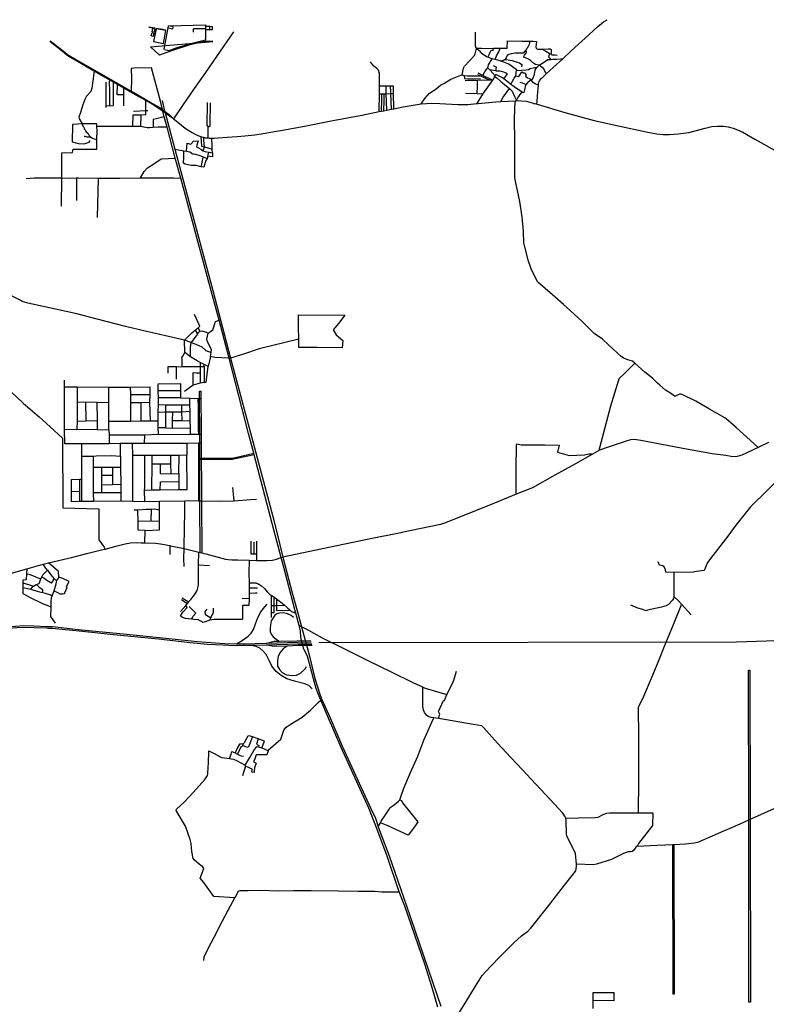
# Model space of a CAD drawing. Header units: millimetres. Extents: x 664923 to 767831, y 3118803 to 3207600.
# Tile 367 of 422: x 702551 to 709500, y 3197235 to 3206407. Entities that reach past the tile are written whole.
import ezdxf

# ---------------------------------------------------------------- set-up
doc = ezdxf.new("R2010")
doc.units = ezdxf.units.MM
for name, color, linetype in [('parks', 8, 'Continuous'), ('roads_1', 1, 'Continuous'), ('roads_2', 2, 'Continuous'), ('roads_3', 3, 'Continuous')]:
    doc.layers.add(name, color=color, linetype=linetype)

msp = doc.modelspace()

# ---------------------------------------------------------------- linework, layer by layer
at = {"layer": 'parks'}
for points in [[(703811.45, 3206327.45), (703753.53, 3206338.01), (703811.45, 3206327.45)], [(703782.24, 3206286.7), (703800.57, 3206282.71), (703793.74, 3206251.69), (703775.42, 3206255.68), (703782.24, 3206286.7)], [(703791.27, 3206324.79), (703809.6, 3206320.81), (703802.79, 3206289.79), (703784.46, 3206293.78), (703791.27, 3206324.79)], [(703820.82, 3206323.09), (703797.66, 3206202.37), (703887.95, 3206186.42), (703910.04, 3206306.3), (703820.82, 3206323.09)], [(703820.93, 3206326.06), (703880.37, 3206315.29), (703820.93, 3206326.06)], [(703882.52, 3206315.52), (703909.19, 3206310.57), (703882.52, 3206315.52)], [(704348.42, 3206204.11), (704275.64, 3206203.9), (704135.86, 3206172.04), (703943.8, 3206110.11), (703853.29, 3206076.67), (703766.84, 3206154.08)]]:
    msp.add_lwpolyline(points, close=True, dxfattribs=at)
at = {"layer": 'roads_1'}
for points in [[(704568.23, 3200594.65), (704622.53, 3200623.8), (704678.25, 3200664.55), (704705.78, 3200691.68), (704728.23, 3200726.5), (704759.23, 3200813.95), (704776.19, 3200856.46), (704794.95, 3200890.4), (704832.85, 3200937.8), (704854.25, 3200961.54)], [(705100.43, 3200837.4), (705076.76, 3200858.13), (705044.72, 3200874.08), (705004.99, 3200880.62), (704967.44, 3200878.51), (704943.67, 3200872), (704925.55, 3200858.93), (704902.52, 3200827.21), (704892.68, 3200807.05), (704885.48, 3200769.24), (704882.51, 3200740.2), (704881.91, 3200707.73), (704890.53, 3200681.8), (704910.77, 3200657.52), (704937.68, 3200635.11), (704967.42, 3200617.61)], [(701215.01, 3200635.46), (701497.72, 3200662.22), (701844.93, 3200693.55), (702166.25, 3200729.15), (702510.29, 3200757.94), (702589.16, 3200762.37), (702682.93, 3200760.41), (702804.71, 3200755.72)], [(702804.71, 3200755.72), (702817.83, 3200755.22)], [(702817.83, 3200755.22), (702856.3, 3200753.74), (703095.57, 3200727.69), (703483.5, 3200687.9), (703820.83, 3200654.15), (704206.54, 3200614.34), (704458.52, 3200595.49), (704568.23, 3200594.65), (704632.62, 3200594.15), (704852.52, 3200600.21), (705135.14, 3200608.01)], [(702803.15, 3200737.93), (702686.71, 3200742.28), (702593.21, 3200744.79), (702525.76, 3200741.39), (702448.33, 3200734.48), (702169.71, 3200713.22), (701846.16, 3200677.87), (701497.71, 3200646.96), (701223.36, 3200616.53)], [(702817.9, 3200737.08), (702803.15, 3200737.93)], [(705139.21, 3200588.94), (704848.7, 3200581.81), (704709.04, 3200578.38), (704630.96, 3200576.46), (704553.57, 3200575.63), (704445.53, 3200579.27), (704298.62, 3200588.06), (704136.56, 3200602.12), (703843.29, 3200636.63), (703394.18, 3200680.88), (703134.82, 3200707.4), (702853.66, 3200735.78), (702817.9, 3200737.08)], [(705273.64, 3200174.24), (705243.92, 3200200.36), (705206.07, 3200220.99), (705107.54, 3200246.71), (705035.89, 3200267.98), (704983.47, 3200296.97), (704938.67, 3200336.75), (704899.07, 3200386.06), (704874.25, 3200438.08), (704843.59, 3200494.1), (704817.07, 3200526.01), (704785.71, 3200552.51), (704752.9, 3200567.09), (704709.04, 3200578.38)], [(705142.2, 3200576.48), (705041.55, 3200572.54), (704920.64, 3200567.8), (704848.7, 3200581.81)], [(704852.52, 3200600.21), (704921.02, 3200616.58), (704967.42, 3200617.61), (705131.21, 3200621.2)], [(705041.55, 3200572.54), (705004.18, 3200546.13), (704971.85, 3200510.31), (704958.04, 3200476.04), (704950.91, 3200436.57), (704950.61, 3200407.46), (704950.99, 3200385.75), (704969.25, 3200354.92), (704995.33, 3200325.05), (705034.42, 3200304.43), (705089.32, 3200298.44), (705127.6, 3200300.76), (705165.18, 3200319.06), (705208.14, 3200358.76), (705220.5, 3200382.74)], [(705131.21, 3200621.2), (705261.07, 3200625.25)], [(705135.14, 3200608.01), (705264.49, 3200610.6)], [(705270.37, 3200591.16), (705139.21, 3200588.94)], [(705272.68, 3200578.51), (705142.2, 3200576.48)]]:
    msp.add_lwpolyline(points, dxfattribs=at)
at = {"layer": 'roads_2'}
for points in [[(707366.67, 3205640.1), (707371.81, 3205698.4), (707379.71, 3205796.46), (707380.54, 3205806.72), (707384.01, 3205824.96), (707387.51, 3205836.45), (707393.95, 3205846.87), (707403.5, 3205858.13), (707418.83, 3205872.93), (707450.61, 3205901.73), (707548.34, 3205990.34), (707604.97, 3206041.3), (707683.96, 3206115.92), (707849.33, 3206266.13), (707932.78, 3206342.69), (707965.7, 3206371.23), (707984.06, 3206386.08), (708020.14, 3206407.02)], [(704539.87, 3206293.44), (704505.23, 3206243.68), (704416.06, 3206112.96), (704279.86, 3205914.59), (704173.4, 3205766.97), (704067.14, 3205608.15), (703982.96, 3205484.26)], [(703982.96, 3205484.26), (703962.99, 3205496.62), (703941.82, 3205511.69), (703903.58, 3205539.63), (703882.68, 3205554.86), (703783.56, 3205619.58), (703724.12, 3205653.73), (703607.25, 3205720.88), (703520.64, 3205770.33), (703460.41, 3205804.74), (703423.92, 3205825.58), (703391.75, 3205843.96), (703335.15, 3205876.27), (703243.79, 3205927.1), (703232.08, 3205933.61), (703073.75, 3206026.13), (703016.38, 3206058.64), (702988.86, 3206076.6), (702946.59, 3206112.49), (702832.31, 3206204.58)], [(702835.85, 3206211.06), (702954.71, 3206118.09), (702995.52, 3206083.12), (703078.72, 3206033.35), (703340.12, 3205883.98), (703587.65, 3205741.92), (703611.74, 3205728.08), (703787.82, 3205625.83), (703870.49, 3205578.68), (703879.06, 3205570.69), (703899.56, 3205555.21), (703944.34, 3205521.62), (703964.95, 3205502.62), (703982.96, 3205484.26)], [(706443.37, 3197209.6), (706387.18, 3197401.14), (706320.87, 3197610.19), (706136.52, 3198150.3), (706083.9, 3198282.69), (705972.23, 3198615.68), (705866.38, 3198897.32), (705800.73, 3199060.94), (705541.9, 3199628.48), (705425.46, 3199902.01), (705352.67, 3200067.37), (705350.04, 3200073.35), (705331.54, 3200121.03), (705309.93, 3200178.59), (705284.21, 3200268.28), (705228.16, 3200476.99), (705194.72, 3200543.04), (705166.87, 3200651.6), (705165.41, 3200713.29), (705151.84, 3200764.15), (705121.48, 3200877.87), (705118.43, 3200889.29), (705019.33, 3201268.56), (704983.75, 3201396.56), (704917.77, 3201654.27), (704733.62, 3202355.15), (704729.58, 3202370.53), (704681.46, 3202553.68), (704500.12, 3203254.55), (704406.1, 3203606.58), (704332.55, 3203880.32), (704050.41, 3204930.5), (703997.23, 3205116.53), (703922.71, 3205405.87), (703897, 3205501.55), (703882.68, 3205554.86), (703879.06, 3205570.69), (703860.72, 3205648.15), (703778.85, 3205957.37)], [(703877.97, 3205653.04), (703899.56, 3205555.21), (703903.58, 3205539.63), (703994.38, 3205201.82), (704347.81, 3203883.24), (704514.05, 3203255.36), (704698.6, 3202558.39), (704917.82, 3201733.02), (704999.3, 3201401.02), (705034.31, 3201271.04), (705087.78, 3201069.25), (705135.21, 3200890.28), (705173.31, 3200750.51), (705182.53, 3200716.72), (705243.99, 3200490.09), (705298.71, 3200271.33), (705324.29, 3200182.81), (705344.18, 3200123.22), (705364.35, 3200074.41), (705440.78, 3199904.19), (705555.95, 3199632.38), (705815.94, 3199065.43), (705861.08, 3198968.65), (705883.6, 3198901.91), (705888.56, 3198887.84), (705988.19, 3198617.56), (706152.14, 3198152.57), (706471.63, 3197216.92)], [(705764.59, 3205523.14), (705869.23, 3205544.76), (705897.81, 3205550.36), (705916.9, 3205554.11), (705940.74, 3205558.78), (705966.68, 3205563.86), (706010.29, 3205572.42), (706034.27, 3205577.11), (706121.27, 3205594.17), (706288.38, 3205622.76), (706387.64, 3205629.09), (706461.55, 3205625.52), (706629.43, 3205615.84), (706723.12, 3205616.41), (706808.11, 3205624.98), (706818.19, 3205625.56), (706983.87, 3205640.61), (707027.77, 3205643.56), (707166.96, 3205652.71), (707174.75, 3205653.22), (707266.11, 3205647.16), (707319.97, 3205633.94), (707346.17, 3205624.76), (707356.49, 3205625.73), (707364.57, 3205631.86), (707366.67, 3205640.1)], [(707356.49, 3205625.73), (707366.34, 3205619.74), (707623.52, 3205541.01), (707897.62, 3205466.6), (708136.95, 3205415.46), (708397.08, 3205358.24), (708479.93, 3205342.66), (708540.12, 3205338.86), (708598.35, 3205337.47), (708680.82, 3205342.8), (708729.61, 3205349.1), (708777.51, 3205356.58), (708931.74, 3205397.57), (708993.73, 3205410.56), (709046.58, 3205415.71), (709101.13, 3205413.9), (709143.83, 3205408.57), (709191.73, 3205396.37), (709232.85, 3205381.24), (709280.06, 3205358.9), (709392.18, 3205295.01), (709581.9, 3205187.01)], [(705753.23, 3205520.79), (705764.59, 3205523.14)], [(703982.96, 3205484.26), (703992.17, 3205476.13), (704055.51, 3205423.04), (704092.04, 3205397.87), (704125.2, 3205375.39), (704156.75, 3205355.66), (704184.6, 3205341.08), (704209.38, 3205329.1), (704238.17, 3205318.04), (704241.86, 3205317.03), (704264.53, 3205311.21), (704277.81, 3205307.8), (704304.67, 3205305.37), (704315.8, 3205304.37), (704338.34, 3205303.91), (704359.69, 3205303.48), (704396.8, 3205305.8), (704480.82, 3205313.06), (704574.39, 3205320.37), (704647.22, 3205325.99), (704740.76, 3205335.19), (704817.21, 3205345.42), (704869.79, 3205354.89), (705049.3, 3205387.68), (705217.6, 3205419.84), (705448.87, 3205464.31), (705719.79, 3205513.88), (705753.23, 3205520.79)], [(702199.55, 3203046.42), (702248, 3203045.42), (702298.94, 3203036.58), (702372.97, 3203011.46), (702416.27, 3202986.27), (702457.9, 3202949.93), (702518.92, 3202896.31), (702585.75, 3202830.76), (702644.81, 3202783.14), (702730.48, 3202706.33), (702835.51, 3202614.1), (702948.24, 3202508.1), (702952.19, 3201859.36), (703288.21, 3201850.9), (703287.84, 3201687.3), (703288.17, 3201562.63), (703336.88, 3201494.89), (703347.48, 3201476.45)], [(704229.17, 3201444.51), (704228.18, 3201924.44), (704226.82, 3202309.07), (704226.77, 3202324.01), (704226.28, 3202461.23), (704225.99, 3202542.76), (704224.8, 3202878.3), (704224.56, 3202945.17), (704237.84, 3202945.71)], [(704237.84, 3202945.71), (704238.27, 3202877.85), (704240, 3202606.36), (704240.2, 3202541.99), (704240.46, 3202461.31), (704240.89, 3202323.99), (704240.94, 3202309.06), (704241.61, 3202099.03), (704241.47, 3201924.33), (704244.7, 3201440.62)], [(709521.79, 3202468.46), (709425.77, 3202422.67), (709271.75, 3202349.21), (709228.3, 3202338.31), (709189.92, 3202335.38), (709123.54, 3202346.07), (708997.25, 3202363.77), (708709.15, 3202416.03), (708330.69, 3202487.39), (708271.98, 3202497.19), (708237.56, 3202494.85), (708194.14, 3202482.47), (708009.32, 3202418.2), (707947.72, 3202396.36), (707881.55, 3202358.56), (707723.87, 3202268.49), (707530.86, 3202162.87), (707323.14, 3202047.39), (707172.73, 3201985.97), (706969.14, 3201902.88), (706684.02, 3201788.47), (706504.53, 3201716.18), (706466.58, 3201703.41), (706272.93, 3201664.14), (706108.87, 3201630.4)], [(704226.77, 3202324.01), (704240.89, 3202323.99), (704528.3, 3202323.55), (704570.92, 3202331.98), (704729.58, 3202370.53)], [(704733.62, 3202355.15), (704528.98, 3202308.81), (704240.94, 3202309.06), (704226.82, 3202309.07)], [(706099.24, 3201628.42), (705800.02, 3201566.88), (705429.15, 3201491.43), (704999.3, 3201401.02)], [(706108.87, 3201630.4), (706099.24, 3201628.42)], [(706604.43, 3197097.1), (706696.5, 3197246.4), (706791.78, 3197404.11), (706854.25, 3197503.21), (706932.89, 3197586.55), (707021.51, 3197680.44), (707151.44, 3197808.39), (707220.74, 3197872.56), (707279.25, 3197916.06), (707306.59, 3197940.99), (707462.15, 3198140.39), (707620.17, 3198345.65), (707693.01, 3198433.83), (707726.16, 3198479.84), (707731.05, 3198497.69), (707734.61, 3198520.46), (707733.28, 3198539.67), (707724.52, 3198640.21), (707708.27, 3198675.45), (707643.97, 3198802.14), (707640.32, 3198826.25), (707637.52, 3198940.46), (707633.29, 3198968.47), (707624.25, 3198988.58), (707606.92, 3199014.43), (707487.03, 3199143.56), (707312.51, 3199331.18), (707232.07, 3199418.08), (707121.83, 3199535.54), (706997.4, 3199668.77), (706871.87, 3199809.4), (706851.41, 3199829.75), (706772.54, 3199843.15), (706522.28, 3199885.3), (706448.32, 3199897.51), (706404.37, 3199904.76), (706381.98, 3199908.46), (706353.81, 3199916.1), (706336.96, 3199929.12), (706319.89, 3199954.48), (706309.05, 3199977.97), (706304.03, 3200008.98), (706302.42, 3200099.02), (706303.28, 3200188.71), (706212.23, 3200229.83), (706011.42, 3200328.67), (705800.52, 3200432.56), (705577.77, 3200542.69), (705368.84, 3200647.01), (705241.86, 3200716.29), (705173.31, 3200750.51), (705151.84, 3200764.15)], [(709338.04, 3197255.95), (709336.85, 3198896.88), (709337.3, 3198953.88), (709335.36, 3200347.07), (709347.98, 3200347.48)], [(709347.98, 3200347.48), (709348.54, 3198959.03), (709352.03, 3197256.05)], [(709121.69, 3198856.83), (709163.77, 3198876.78), (709257.23, 3198917.21), (709337.3, 3198953.88), (709348.54, 3198959.03), (709392.92, 3198979.35), (709571.9, 3199059.65)], [(708297.06, 3198708.26), (708479.88, 3198717.59), (708629.35, 3198724.57), (708638.17, 3198724.99), (708746.56, 3198730.05), (708829, 3198738.95), (708863.37, 3198744.74), (709021.35, 3198815.46), (709112.11, 3198853.16)], [(709112.11, 3198853.16), (709121.69, 3198856.83)], [(708297.06, 3198708.26), (708286.3, 3198699.42), (708263.31, 3198667.42), (708252.04, 3198659.82), (708236.99, 3198655.34), (708214.66, 3198655.68), (708171.55, 3198638.62), (708059.16, 3198585.02), (707918.33, 3198539.79), (707891.13, 3198534.86), (707733.28, 3198539.67)], [(708633.07, 3197329.7), (708629.35, 3198724.57)], [(708638.17, 3198724.99), (708642.01, 3197329.74)], [(708642.01, 3197329.74), (708633.07, 3197329.7)], [(709352.03, 3197256.05), (709338.04, 3197255.95)]]:
    msp.add_lwpolyline(points, dxfattribs=at)
at = {"layer": 'roads_3'}
for points in [[(703897.44, 3206125.33), (703894.98, 3206133.05), (703931.58, 3206331.97), (703934.91, 3206349.85), (704278.8, 3206358.01), (704278.82, 3206345.53), (704278.86, 3206321.75), (704278.87, 3206312.47), (704279.01, 3206214.97), (704130.29, 3206177.9), (704013.92, 3206144.96), (703938.91, 3206116.54), (703897.44, 3206125.33)], [(703931.58, 3206331.97), (703977.04, 3206323.38), (703980.46, 3206341.25), (703934.91, 3206349.85)], [(704278.8, 3206358.01)], [(704000.6, 3206295.84)], [(704168.79, 3206291.12), (704169.99, 3206321.18)], [(704278.86, 3206321.75), (704169.99, 3206321.18)], [(704278.82, 3206345.53), (704320.74, 3206345.25), (704343.65, 3206345.1), (704343.42, 3206312.04), (704321.03, 3206312.18), (704278.87, 3206312.47)], [(704321.03, 3206312.18), (704320.74, 3206345.25)], [(704539.87, 3206293.44)], [(706801.26, 3206138.42), (706799.99, 3206141.91), (706792.55, 3206162.36), (706792.14, 3206291.71)], [(706799.99, 3206141.91), (706849.91, 3206140.33), (706948.08, 3206140.18), (706961.07, 3206140.53), (707022.94, 3206142.16), (707088.26, 3206142.7), (707091.52, 3206209.98), (707224.45, 3206208.24), (707298.43, 3206205.46), (707330.21, 3206207.18), (707360.08, 3206203.99), (707354.71, 3206155.21), (707358.97, 3206139.76), (707372.69, 3206133.39), (707407.14, 3206133.21), (707415.24, 3206133.62), (707468.27, 3206136.22), (707489.64, 3206135.65), (707496.43, 3206130.07), (707498.22, 3206119.32), (707496.6, 3206085.37), (707504.34, 3206080.12), (707534.31, 3206079.07), (707551.91, 3206075.59)], [(707298.43, 3206205.46), (707291.75, 3206176.12), (707283.51, 3206158.03), (707274.05, 3206145.31), (707266.28, 3206126.18)], [(706668.47, 3205892.79), (706682.33, 3205955.31), (706691.67, 3205974.61), (706738.47, 3206022.87), (706782.8, 3206072.3), (706788.89, 3206087.9), (706801.26, 3206138.42)], [(706808.11, 3205624.98), (706861.15, 3205713.98), (706955.38, 3205845.22), (706974.48, 3205879.25), (706977.66, 3205884.91), (706929.82, 3205936.54), (706926.64, 3205939.86), (706909.04, 3205958.36), (706913.01, 3205985.06), (706949.57, 3206043.42), (706906.57, 3206058.35), (706895.7, 3206062.11), (706856.34, 3206088.68), (706838.79, 3206107.39), (706807.98, 3206132.86), (706801.26, 3206138.42)], [(706906.57, 3206058.35), (706922.21, 3206087.63), (706940.26, 3206123.61), (706958.74, 3206119.3), (706961.07, 3206140.53)], [(706975.03, 3206036.57), (706989.38, 3206070.15), (707011.63, 3206108.92), (707022.94, 3206142.16)], [(707450.61, 3205901.73), (707427.89, 3205947.72), (707387.42, 3205982.5), (707350.96, 3205990.09), (707334.89, 3205997.41), (707304.41, 3206026.35), (707286.65, 3206039.35), (707259.03, 3206050.9), (707241.03, 3206059.14), (707248.68, 3206077.02), (707261.49, 3206091.85), (707266.62, 3206107.47), (707266.28, 3206126.18), (707251.83, 3206114.82), (707236.89, 3206095.21), (707187.14, 3206096.53), (707163.24, 3206096.42), (707125.8, 3206087.5), (707102.29, 3206083.27), (707088.74, 3206074.47), (707079.91, 3206051.16), (707070.6, 3206037.05), (707060.51, 3206031.16), (707028.68, 3206021.37)], [(707415.24, 3206133.62), (707446.53, 3206112.66), (707477.49, 3206095.28), (707482.04, 3206092.92), (707496.6, 3206085.37)], [(707482.04, 3206092.92), (707471.99, 3206062.14), (707496.1, 3206035.77)], [(705897.81, 3205550.36), (705899.43, 3205716.32), (705899.34, 3205732.8), (705899.09, 3205786.27), (705898.51, 3205905.87), (705890.31, 3205935.77), (705877.83, 3205949.96), (705845.45, 3205978.7), (705815.01, 3206014.78)], [(707123.09, 3205803.98), (707137.05, 3205833.42), (707152.17, 3205861.27), (707166.86, 3205877.07), (707167.9, 3205884.87), (707170.52, 3205904.41), (707171.28, 3205915.2), (707175.71, 3205933.46), (707176.91, 3205938.45), (707162.07, 3205948.65), (707124.89, 3205978.1), (707102.66, 3205991.65), (707057.39, 3206010.18), (707028.68, 3206021.37), (707022.4, 3206023.81), (706975.03, 3206036.57), (706949.57, 3206043.42)], [(706981.1, 3205930.55), (706987.3, 3205965.69), (706972.34, 3205970.36), (706966.86, 3205974.3), (706960.9, 3205980.02)], [(707070.6, 3206037.05), (707098.4, 3206033.1), (707133.24, 3206027.71), (707181.05, 3206009.86), (707203.1, 3206006.14), (707225.39, 3205990.05), (707221.64, 3205968.1)], [(707175.71, 3205933.46), (707222.19, 3205937.68), (707267.73, 3205939.13), (707286.78, 3205943.27), (707300.64, 3205952.72), (707331.12, 3205958.97), (707344.46, 3205961.75), (707357.52, 3205961.98), (707365.09, 3205964.23), (707372.09, 3205972.25), (707387.42, 3205982.5), (707426.02, 3206009.54), (707468.04, 3206036.34), (707496.1, 3206035.77), (707509.42, 3206039.55), (707546.38, 3206040.22), (707586.52, 3206040.94), (707604.97, 3206041.3)], [(703243.79, 3205927.1), (703241.4, 3205905.1), (703223.4, 3205769.08), (703214.39, 3205737.85), (703172.45, 3205693.98), (703157.68, 3205664.55), (703137.55, 3205612.83), (703115.86, 3205541.43), (703100.68, 3205498.67), (703110.02, 3205475.37), (703132.55, 3205435.55), (703135.02, 3205421.77), (703140.61, 3205411.33), (703147.92, 3205406.09), (703151.62, 3205400.1), (703150.37, 3205394.69), (703150.7, 3205388.86), (703158.96, 3205380.27), (703163.6, 3205372.95), (703170.09, 3205362.31), (703186.58, 3205347.8), (703190.77, 3205340.25), (703197.28, 3205328.93), (703208.31, 3205316.34), (703212.23, 3205311.48), (703196.91, 3205311.88), (703178.17, 3205313.35), (703160.73, 3205318.2), (703149.48, 3205317.54)], [(703778.85, 3205957.37), (703615, 3205954.85), (703588.9, 3205952.8), (703590.8, 3205863.42), (703589.9, 3205824.08), (703587.56, 3205775.85), (703587.46, 3205746.05), (703587.65, 3205741.92)], [(706288.38, 3205622.76), (706321.57, 3205672.85), (706365.94, 3205722.48), (706426.41, 3205762.88), (706468.61, 3205797.11), (706498.17, 3205813.63), (706563.76, 3205852.86), (706656.18, 3205888.75), (706668.47, 3205892.79)], [(706668.47, 3205892.79), (706687.47, 3205886.52), (706717.53, 3205884.36), (706775.22, 3205884.06), (706804.99, 3205882.8), (706844.93, 3205879.72)], [(706919.73, 3205843.71), (706844.93, 3205879.72), (706843.36, 3205880.47), (706816.51, 3205894.57)], [(706950.68, 3205845.02), (706861.74, 3205886.19), (706817.19, 3205907.58)], [(706861.74, 3205886.19), (706881.37, 3205922.41), (706898.69, 3205948.95), (706909.04, 3205958.36)], [(707057.37, 3205855.39), (707075.2, 3205881.89), (707090.78, 3205901.52), (707073.68, 3205913.25), (707056.73, 3205916.76), (707036.8, 3205925.6), (707016.38, 3205927.14), (706989.58, 3205928.87), (706981.1, 3205930.55), (706960.15, 3205934.69), (706926.64, 3205939.86)], [(707174.75, 3205653.22), (707187.69, 3205679.63), (707218.03, 3205722.11), (707226.2, 3205731.45), (707184.88, 3205760.75), (707152.74, 3205780.57), (707139.92, 3205792.22), (707123.09, 3205803.98), (707117.1, 3205808.18), (707068.39, 3205846.98), (707057.37, 3205855.39), (707049.43, 3205861.44), (706983.7, 3205895.02), (706977.66, 3205884.91)], [(707167.9, 3205884.87), (707197.49, 3205877.53), (707214.36, 3205904.52), (707223.06, 3205921.49), (707238.99, 3205913.03), (707250.53, 3205910.55), (707254.16, 3205909.27), (707256.27, 3205905.05), (707264.65, 3205890.18), (707258.05, 3205880.64), (707278.37, 3205866.66), (707292.24, 3205859.95), (707303.13, 3205855.44), (707315.84, 3205847.37)], [(707365.09, 3205964.23), (707352.36, 3205950.27), (707344.33, 3205933.09), (707342.14, 3205916.68), (707337.94, 3205899.57), (707336.41, 3205884.3), (707329.66, 3205871.61), (707319.45, 3205849.91), (707315.84, 3205847.37), (707312.82, 3205845.26), (707292.52, 3205831.03), (707281.16, 3205824.11), (707263.93, 3205804.52), (707262.58, 3205802.02), (707260.01, 3205797.27), (707250.4, 3205754.72), (707242.06, 3205729.68), (707236.98, 3205724.21), (707226.2, 3205731.45)], [(703356.28, 3205589.82), (703356.62, 3205606.63), (703356.62, 3205715.38), (703355.31, 3205825.7)], [(703356.62, 3205606.63), (703388.51, 3205605.92), (703389.21, 3205746.72), (703387.43, 3205829.11), (703391.75, 3205843.96)], [(703388.51, 3205605.92), (703422.93, 3205606.21), (703423.86, 3205715.62), (703423.92, 3205825.58)], [(703521.44, 3205604.46), (703521.2, 3205708.46), (703457.16, 3205707.01), (703460.41, 3205804.74)], [(706687.47, 3205886.52), (706691.12, 3205858.79), (706717.56, 3205855.01), (706747.31, 3205854.87), (706796.84, 3205857.55), (706840.38, 3205857.8)], [(706955.38, 3205845.22), (706950.68, 3205845.02), (706919.73, 3205843.71), (706810.53, 3205839.08), (706696.5, 3205838.38)], [(706808.72, 3205715.52), (706812.26, 3205787.94), (706810.53, 3205839.08)], [(706974.48, 3205879.25), (706994.02, 3205861.17), (707021.53, 3205837.56), (707033.19, 3205827.93), (707079.79, 3205791.69), (707109.2, 3205766.88), (707133.82, 3205740.56), (707155.12, 3205692.41), (707174.75, 3205653.22)], [(707262.58, 3205802.02), (707229.46, 3205815), (707210.21, 3205822.27)], [(707379.71, 3205796.46), (707377.15, 3205797.75), (707348.98, 3205810.24), (707332.35, 3205820.04), (707312.82, 3205845.26)], [(703521.2, 3205708.46), (703520.64, 3205770.33)], [(706034.27, 3205577.11), (706030.83, 3205718.92), (706029.62, 3205787.49), (706002.87, 3205787.07), (705960.31, 3205786.57), (705899.09, 3205786.27)], [(705899.43, 3205716.32), (705921.88, 3205716.49), (705942.38, 3205717.08)], [(705916.9, 3205554.11), (705921.47, 3205663.79), (705921.88, 3205716.49)], [(705940.74, 3205558.78), (705944.56, 3205658.15), (705942.38, 3205717.08), (705963.06, 3205717.7), (706005.52, 3205718.19), (706030.83, 3205718.92)], [(705966.68, 3205563.86), (705963.06, 3205717.7), (705960.31, 3205786.57)], [(706010.29, 3205572.42), (706005.52, 3205718.19), (706004.74, 3205733.67), (706002.87, 3205787.07)], [(706861.15, 3205713.98), (706808.72, 3205715.52), (706699.55, 3205718.71)], [(707027.77, 3205643.56), (707050.11, 3205685.59), (707109.2, 3205766.88)], [(703679.07, 3205521.64), (703724.92, 3205523.71), (703724.7, 3205559.87), (703724.12, 3205653.73)], [(704304.67, 3205305.37), (704305.7, 3205412.22), (704295.38, 3205419.01), (704299.2, 3205635.32)], [(704305.7, 3205412.22), (704314.72, 3205411.36), (704322.31, 3205415.53), (704324.6, 3205426.1), (704328.16, 3205632.22)], [(709425.77, 3202422.67), (709350.96, 3202491.39), (709218.13, 3202609.36), (709144.06, 3202673.64), (709112.89, 3202697.5), (708971.3, 3202779.06), (708844.47, 3202854.47), (708723.13, 3202913.7), (708708.64, 3202919.61), (708693.54, 3202918.35), (708656.41, 3202900.91), (708644.28, 3202899.7), (708607.07, 3202927.89), (708561.21, 3202955.19), (708509.99, 3203003.6), (708487.36, 3203021.44), (708444.3, 3203065.39), (708369.96, 3203123.53), (708275.13, 3203207.78), (708253.61, 3203226.43), (708211.13, 3203238.92), (708171.23, 3203254.08), (708149.93, 3203268.52), (708034.42, 3203374.06), (707975.16, 3203432.12), (707896.55, 3203484.43), (707856.89, 3203524.88), (707780.84, 3203600.78), (707613.09, 3203754.39), (707511.52, 3203845.18), (707374.4, 3203963.07), (707315.57, 3204076.08), (707303.85, 3204103.78), (707286.92, 3204157.89), (707252.26, 3204291.57), (707244.04, 3204329.27), (707241.04, 3204437.87), (707228.83, 3204570.56), (707205.08, 3204712.27), (707164.87, 3204901.65), (707159.55, 3204933.48), (707160.45, 3205000.81), (707159.39, 3205147.64), (707160.44, 3205293.63), (707155.1, 3205464.62), (707160.19, 3205591.14), (707166.96, 3205652.71)], [(703604.55, 3205411.1), (703605.78, 3205520.66), (703679.07, 3205521.64), (703675.69, 3205411.04)], [(703608.75, 3205554.95), (703724.7, 3205559.87), (703743.48, 3205559.87)], [(702941.31, 3204669.86), (702942.2, 3204932.53), (702941.98, 3205108.46), (702941.62, 3205165.52), (703041.28, 3205171.08), (703047.44, 3205201.31), (703100.05, 3205200.02), (703151.33, 3205202.2), (703267.98, 3205202.03), (703269.21, 3205291.82), (703270.34, 3205375.2), (703270.28, 3205410.97), (703270.23, 3205435.76), (703132.55, 3205435.55), (703042.74, 3205431.75), (703039.22, 3205269.66), (703098.78, 3205253.59), (703150.13, 3205251.64), (703198.61, 3205267.71), (703204.85, 3205275.75), (703203.76, 3205283.02)], [(703897, 3205501.55), (703821.98, 3205482.73), (703794.12, 3205477.75), (703794.12, 3205401.91), (703794.1, 3205401.6)], [(703922.71, 3205405.87), (703838.86, 3205406.11), (703794.1, 3205401.6), (703762.82, 3205398.43), (703737.62, 3205399.26), (703675.69, 3205411.04), (703672.07, 3205411.73), (703604.55, 3205411.1), (703594.96, 3205411), (703314.17, 3205411.11), (703270.28, 3205410.97)], [(703212.23, 3205311.48), (703229.72, 3205303.94), (703244.71, 3205297.48), (703269.21, 3205291.82)], [(704104.75, 3205182.2), (704110.1, 3205258.08), (704143.13, 3205246.62), (704167.46, 3205276.54), (704211.74, 3205277.65), (704199.7, 3205238.11), (704196.48, 3205221.57), (704213.53, 3205212.99), (704236.34, 3205201.97), (704243.5, 3205193.86), (704257.34, 3205186.49), (704274.34, 3205180.45), (704310.19, 3205171.9), (704315.29, 3205171.66), (704344.08, 3205165.83), (704344.06, 3205130.95), (704303.2, 3205134.68), (704294.61, 3205115.5)], [(704238.17, 3205318.04), (704241.43, 3205227.88), (704269.63, 3205221.28), (704265.27, 3205281.68), (704264.53, 3205311.21)], [(704344.08, 3205165.83), (704343.17, 3205201.02), (704342.55, 3205224.79), (704338.34, 3205303.91)], [(703994.38, 3205201.82), (704077.26, 3205186.47), (704104.75, 3205182.2), (704133.84, 3205177.33), (704149.31, 3205167.14), (704151.01, 3205161.46), (704160.33, 3205157.51), (704170.52, 3205157.69), (704188.1, 3205154.51), (704238.13, 3205137.64), (704259.64, 3205128.51), (704287.6, 3205115.69), (704294.61, 3205115.5), (704279.13, 3205089.54), (704272.87, 3205065.32), (704264.2, 3205032.83), (704238.66, 3205035.55), (704192.55, 3205047.42), (704145.7, 3205047.54), (704091.9, 3205061.49), (704076.16, 3205069.14), (704077.13, 3205121.79), (704077.26, 3205186.47)], [(704257.34, 3205186.49), (704269.63, 3205221.28), (704343.17, 3205201.02)], [(704303.2, 3205134.68), (704310.19, 3205171.9)], [(703674.82, 3204933.38), (703709.45, 3204994.01), (703739.47, 3205026.89), (703790.56, 3205057.6), (703868, 3205112.24), (703997.23, 3205116.53)], [(704238.66, 3205035.55), (704251.05, 3205091.58), (704259.64, 3205128.51)], [(702611.69, 3204928.89), (702685.08, 3204933.77), (702844.64, 3204933.88), (702942.2, 3204932.53), (703015.51, 3204931.52), (703079.67, 3204932.65), (703097.08, 3204932.95), (703280.58, 3204929.91), (703483.38, 3204932.14), (703674.82, 3204933.38), (703683.49, 3204933.43), (703982.78, 3204933.79), (704050.41, 3204930.5)], [(703079.67, 3204932.65), (703078.92, 3204722.49)], [(703280.58, 3204929.91), (703272.56, 3204563.03)], [(704085.6, 3203422.06), (703935.61, 3203455.45), (703719.31, 3203506.35), (703535.45, 3203548.65), (703273.4, 3203616.44), (703082.15, 3203666.81), (702784.91, 3203732.68), (702626.9, 3203765.29), (702574.92, 3203781.41), (702553.97, 3203792.84), (702326.69, 3203906.48), (701797.97, 3204160.15), (701597.42, 3204252.95), (701337.18, 3204250.26), (701160.13, 3204251.29), (701052.07, 3204251.5)], [(704085.6, 3203422.06), (704152.59, 3203490.24), (704183.9, 3203515.62), (704210.56, 3203537.22), (704228.24, 3203551.55), (704179.19, 3203661.75)], [(704305.61, 3203486.73), (704339.57, 3203513.16), (704349.4, 3203516.94), (704374.67, 3203596.03), (704406.1, 3203606.58)], [(705147.72, 3203353.75), (705147.48, 3203430.88), (705147.14, 3203544.38), (705147.21, 3203658.28), (705577, 3203653.9), (705519.11, 3203577.69), (705468.43, 3203519.06), (705478.39, 3203501.44), (705495.91, 3203472.28), (705558.05, 3203418.62), (705552.09, 3203349.79), (705319.04, 3203352.61), (705147.72, 3203353.75)], [(704305.61, 3203486.73), (704278.93, 3203497.01), (704248.83, 3203504.35), (704227.13, 3203502.65), (704212.87, 3203489.62), (704205.35, 3203479.17), (704181.36, 3203445.81), (704145.43, 3203398.87), (704190.15, 3203385.86), (704244.65, 3203358.66), (704284.42, 3203325.6), (704331.86, 3203305.99)], [(704183.9, 3203515.62), (704205.35, 3203479.17)], [(704210.56, 3203537.22), (704227.13, 3203502.65)], [(704500.12, 3203254.55), (704366.44, 3203261.71), (704327.45, 3203268.89), (704306.05, 3203175.12), (704266.42, 3203195.91), (704229.92, 3203215.06), (704202.64, 3203230.63), (704139.42, 3203266.93), (704086.66, 3203307.22), (704085.6, 3203422.06)], [(704139.42, 3203266.93), (704140.32, 3203352.59), (704145.43, 3203398.87), (704085.6, 3203422.06)], [(704327.45, 3203268.89), (704331.86, 3203305.99), (704336.93, 3203336.22), (704308.99, 3203389.14), (704294.65, 3203417.07), (704291.09, 3203432.41), (704305.61, 3203486.73)], [(705147.48, 3203430.88), (704907.43, 3203370.8), (704779.12, 3203339.74), (704634.79, 3203291.66), (704514.05, 3203255.36), (704500.12, 3203254.55)], [(704064.37, 3203175.35), (704063.16, 3203244.22), (704060.95, 3203257.29), (704067.91, 3203273.14), (704086.66, 3203307.22)], [(704010.96, 3203173.73), (703929.35, 3203174.03), (703928.74, 3203115.36)], [(704011.58, 3203059.75), (704010.96, 3203173.73), (704058.91, 3203175.28), (704064.37, 3203175.35), (704130.16, 3203176.31), (704194.88, 3203177.45), (704230.07, 3203177.4), (704267.78, 3203177.36), (704266.42, 3203195.91)], [(704229.92, 3203215.06), (704230.07, 3203177.4), (704230.95, 3203116.51), (704231.17, 3203101.4), (704231.18, 3203021.7), (704163.97, 3203003.36), (704084.88, 3202944.73)], [(704267.78, 3203177.36), (704268.52, 3203135.66), (704268, 3203099.5), (704267.86, 3203028.37), (704231.18, 3203021.7)], [(704267.86, 3203028.37), (704285.75, 3203030.7), (704306.05, 3203175.12)], [(707947.72, 3202396.36), (707946.04, 3202409.2), (708008.05, 3202646.33), (708054.19, 3202810.1), (708101.41, 3202972.82), (708126.09, 3203052.98), (708134.07, 3203067.09), (708176.48, 3203106.74), (708230.55, 3203161.8), (708275.13, 3203207.78)], [(702969.62, 3202455.51), (702969.04, 3202588.13), (702967.29, 3202987.59), (702967.03, 3203048.17)], [(704163.97, 3203003.36), (704165.57, 3203121.25), (704196.94, 3203116.88), (704230.95, 3203116.51)], [(702967.29, 3202987.59), (703088.02, 3202987.26), (703381.24, 3202985.3)], [(702969.04, 3202588.13), (703086.47, 3202591.47), (703271.18, 3202588.54), (703380.35, 3202586.81), (703380.53, 3202665.36), (703380.92, 3202842.49), (703381.24, 3202985.3), (703583.49, 3202984.27), (703761.29, 3202987.74), (703760.53, 3202916.98), (703760.26, 3202843.78), (703766.27, 3202668.33), (703681.84, 3202666.84), (703584.51, 3202665.13), (703380.53, 3202665.36)], [(703086.47, 3202591.47), (703087.72, 3202668.38), (703088.06, 3202845.06), (703088.02, 3202987.26)], [(703584.51, 3202665.13), (703583.94, 3202841.73), (703583.7, 3202914.5), (703583.49, 3202984.27)], [(703840.04, 3202668), (703840.9, 3202751.51), (703841.61, 3202822.03), (703842.09, 3202868.23), (703841.8, 3202884.91), (703840.67, 3202948.84), (703838.55, 3203015.53), (704048.13, 3203017.38), (704046.55, 3202948.78), (703840.67, 3202948.84)], [(703583.7, 3202914.5), (703760.53, 3202916.98)], [(704046.55, 3202948.78), (704046.75, 3202884.82), (703841.8, 3202884.91)], [(703842.2, 3202545.68), (704141.31, 3202542.64), (704140.01, 3202606.4), (704138.67, 3202671.09), (704136.85, 3202760.37), (704135.65, 3202819.33), (704133.72, 3202882.71)], [(704046.75, 3202884.82), (704133.72, 3202882.71)], [(704133.72, 3202882.71), (704208.64, 3202878.84), (704224.8, 3202878.3), (704238.27, 3202877.85)], [(704208.64, 3202878.84), (704212.1, 3202801.75), (704212.05, 3202764.9), (704210.5, 3202668.72), (704213.45, 3202593.92), (704214.68, 3202542.17)], [(703088.06, 3202845.06), (703163.95, 3202846.39), (703269.32, 3202844.5), (703380.92, 3202842.49)], [(703163.95, 3202846.39), (703165.69, 3202671.06)], [(703269.32, 3202844.5), (703270.57, 3202672.87), (703271.18, 3202588.54)], [(703583.94, 3202841.73), (703682.03, 3202841.49), (703760.26, 3202843.78)], [(703681.84, 3202666.84), (703682.03, 3202841.49)], [(703841.61, 3202822.03), (703906.72, 3202819.86), (703907.48, 3202753.5), (703909.19, 3202605.6), (703841.16, 3202604.4)], [(703906.72, 3202819.86), (704060.52, 3202818.92), (704135.65, 3202819.33)], [(703971.04, 3202673.83), (704063.51, 3202672.07), (704060.89, 3202755.1), (704060.52, 3202818.92)], [(703840.9, 3202751.51), (703907.48, 3202753.5), (703972.41, 3202755.45), (704060.89, 3202755.1), (704136.85, 3202760.37)], [(703972.41, 3202755.45), (703971.04, 3202673.83), (703969.85, 3202602.74), (704140.01, 3202606.4)], [(703087.72, 3202668.38), (703165.69, 3202671.06), (703270.57, 3202672.87)], [(703380.35, 3202586.81), (703383.03, 3202538.51), (703383.76, 3202457.38)], [(703383.03, 3202538.51), (703716.53, 3202539.76), (703842.2, 3202545.68), (703841.16, 3202604.4), (703840.04, 3202668), (703766.27, 3202668.33)], [(703909.19, 3202605.6), (703969.85, 3202602.74)], [(704063.51, 3202672.07), (704138.67, 3202671.09)], [(703713.31, 3202458.89), (703716.53, 3202539.76)], [(704240.2, 3202541.99), (704225.99, 3202542.76), (704214.68, 3202542.17), (704141.31, 3202542.64)], [(704240.46, 3202461.31), (704226.28, 3202461.23), (704214.55, 3202461.18), (704107.68, 3202460.69), (703971.57, 3202460.07), (703713.31, 3202458.89), (703598.89, 3202458.36), (703489.04, 3202457.87), (703383.76, 3202457.38), (703262.57, 3202456.83), (703129.04, 3202456.23), (703120.99, 3202456.2), (702969.62, 3202455.51)], [(703715.71, 3201534.05), (703717.53, 3201649.4), (703851.6, 3201654.55), (703851.87, 3201731.68), (703852.24, 3201837.69), (703852.53, 3201918.73), (703711.86, 3201917.18), (703600.71, 3201919.88), (703490.96, 3201922.55), (703238.51, 3201919.95), (703130.46, 3201918.98), (703129.91, 3202125.73), (703129.33, 3202342.05), (703129.04, 3202456.23)], [(703488.52, 3202342.78), (703489.04, 3202457.87)], [(703598.89, 3202458.36), (703599.81, 3202346.83), (703600.71, 3201919.88)], [(704107.68, 3202460.69), (704107.03, 3202349.24), (704035.27, 3202348.89), (703957.02, 3202348.51), (703783.74, 3202347.69), (703712.11, 3202347.36), (703599.81, 3202346.83)], [(704214.55, 3202461.18), (704214.48, 3202210.93), (704215.83, 3202055.7), (704215.82, 3201924.54), (704087.31, 3201922.48), (703852.53, 3201918.73)], [(707172.73, 3201985.97), (707171.31, 3202228.72), (707173.4, 3202444.19), (707178.96, 3202456.86), (707219.14, 3202445.55), (707438.2, 3202447.37), (707573.25, 3202445.26), (707556.61, 3202379.15), (707620.69, 3202359.58), (707663.8, 3202348.02), (707809.01, 3202353.59), (707849.28, 3202361.72), (707873.79, 3202363.65), (707881.55, 3202358.56)], [(703129.33, 3202342.05), (703235.98, 3202342.43), (703262.36, 3202342.96), (703406.22, 3202346.88), (703488.52, 3202342.78), (703489.63, 3202239.92), (703493.4, 3202079.63), (703492.95, 3201998.98), (703311.29, 3201998.39), (703235.82, 3201998.16)], [(703235.98, 3202342.43), (703235.93, 3202239.81), (703235.82, 3201998.16), (703238.51, 3201919.95)], [(703709.4, 3202026.03), (703781.02, 3202027.07), (703859.25, 3202028.19), (704033.44, 3202030.72), (704109.82, 3202031.82), (704107.03, 3202349.24)], [(703712.11, 3202347.36), (703710.87, 3202048.3), (703709.4, 3202026.03), (703711.86, 3201917.18)], [(703781.02, 3202027.07), (703783.09, 3202271), (703783.74, 3202347.69)], [(703783.09, 3202271), (703857.81, 3202270.58), (703958.87, 3202270.01), (703957.02, 3202348.51)], [(703857.81, 3202270.58), (703857.99, 3202179.25), (703960.04, 3202177.34), (704032.23, 3202178.61), (704035.27, 3202348.89)], [(703235.93, 3202239.81), (703313.01, 3202239.84), (703414.45, 3202239.88), (703489.63, 3202239.92)], [(703313.01, 3202239.84), (703312.47, 3202163.73), (703311.83, 3202074.69), (703311.29, 3201998.39)], [(703414.45, 3202239.88), (703413.95, 3202164.94), (703413.37, 3202077.78)], [(703960.04, 3202177.34), (703958.87, 3202270.01)], [(703312.47, 3202163.73), (703413.95, 3202164.94)], [(704032.23, 3202178.61), (704033.04, 3202105.87)], [(709657.5, 3202165.83), (709514.92, 3202027.3), (709354.14, 3201867.96), (709216.13, 3201696.96), (709141.59, 3201595.44), (709003.73, 3201415.79), (708953.06, 3201351.72), (708938.12, 3201313.94), (708921.93, 3201277.38), (708851.4, 3201268.2), (708820.31, 3201260), (708639.47, 3201258.96)], [(703130.46, 3201918.98), (703108.93, 3201918.23), (703033.52, 3201915.63), (703033.34, 3202009.04), (703033.12, 3202125.36), (703108.54, 3202125.64), (703129.91, 3202125.73)], [(703108.54, 3202125.64), (703108.58, 3202011.65), (703108.93, 3201918.23)], [(703311.83, 3202074.69), (703413.37, 3202077.78), (703493.4, 3202079.63)], [(703859.25, 3202028.19), (703860.27, 3202103.28), (704033.04, 3202105.87), (704033.44, 3202030.72)], [(704546.27, 3201925.41), (704536.13, 3202050.36)], [(703108.58, 3202011.65), (703033.34, 3202009.04)], [(703492.95, 3201998.98), (703490.96, 3201922.55)], [(704082.34, 3201481.36), (704085.65, 3201686.6), (704087.37, 3201800.17), (704087.31, 3201922.48)], [(704215.82, 3201924.54), (704228.18, 3201924.44), (704241.47, 3201924.33), (704407.02, 3201922.94), (704546.27, 3201925.41), (704699.3, 3201938.31), (704753.78, 3201939.74)], [(703852.24, 3201837.69), (703805.25, 3201846.1), (703773.58, 3201845.54), (703728.86, 3201844.75), (703651.86, 3201837.6), (703617.61, 3201836.68)], [(703717.53, 3201649.4), (703653.47, 3201652.8), (703652.79, 3201731.47), (703651.86, 3201837.6)], [(703773.58, 3201845.54), (703771.92, 3201735.51)], [(703851.87, 3201731.68), (703771.92, 3201735.51), (703652.79, 3201731.47)], [(702400.49, 3201230.31), (702604.77, 3201289.73), (702616.51, 3201292.87), (702769.36, 3201333.71), (702807.09, 3201343.8), (702817.91, 3201346.45), (703031.45, 3201398.86), (703187.2, 3201437.73), (703336.59, 3201473.41), (703347.48, 3201476.45), (703456.72, 3201506.94), (703533.37, 3201524.51), (703582.13, 3201532.76), (703633.46, 3201535.93), (703679.9, 3201535.31), (703715.71, 3201534.05), (703816.18, 3201530.53), (703862.1, 3201524.35), (703947.43, 3201508.33), (703955.06, 3201506.91), (704065.22, 3201485.66), (704078.24, 3201482.4), (704082.34, 3201481.36), (704216.72, 3201447.64), (704229.17, 3201444.51), (704244.7, 3201440.62), (704282.24, 3201431.19), (704467.36, 3201383.14), (704489.74, 3201378.41), (704524.06, 3201375.11), (704581.85, 3201374.29), (704686.35, 3201372.19), (704759.1, 3201370.73), (704853.1, 3201368.84), (704902.78, 3201371.97), (704941.84, 3201380.47), (704983.75, 3201396.56), (704999.3, 3201401.02)], [(703947.43, 3201508.33), (703949, 3201425.48)], [(704758.25, 3201426.91), (704733.07, 3201427.01), (704704.67, 3201427.12), (704704.12, 3201550.15)], [(704733.07, 3201427.01), (704732.02, 3201539.76)], [(704759.1, 3201370.73), (704758.25, 3201426.91), (704757.35, 3201487.09), (704758.37, 3201550.52)], [(704619.7, 3200821.31), (704431.62, 3200819.62), (704357.19, 3200818.3), (704321.99, 3200815.05), (704267, 3200795.39), (704256.5, 3200792.91), (704238.18, 3200804.4), (704212.91, 3200817.39), (704172.01, 3200820.27), (704148.68, 3200822.85), (704095.44, 3200828.75), (704064.64, 3200837.7), (704045.97, 3200850.15), (704070, 3200887.94), (704109.77, 3200931.25), (704096.26, 3200950.02), (704109.91, 3200966.52), (704121.08, 3200980.01), (704126.31, 3200986.32), (704143.35, 3201006.9), (704178.17, 3201049.13), (704203.79, 3201090.88), (704215.11, 3201140.24), (704214.65, 3201222.17), (704214.87, 3201321.48), (704214.98, 3201329.45), (704216.72, 3201447.64)], [(704078.24, 3201482.4), (704076.97, 3201388.21), (704077.64, 3201312.84)], [(702654.2, 3201101.74), (702675.85, 3201129.21), (702679.29, 3201131.09), (702703.59, 3201144.44), (702705.81, 3201145.28), (702730.75, 3201154.75), (702739.36, 3201170.64), (702746.78, 3201198.62), (702757.66, 3201218.04), (702767.54, 3201235.69), (702810.6, 3201278.39), (702795.1, 3201298.76), (702769.36, 3201333.71)], [(702810.6, 3201278.39), (702837.54, 3201240.51), (702859.11, 3201213.03), (702867.89, 3201200.73), (702897.2, 3201182.23), (702915.53, 3201207.47), (702915.27, 3201215.36), (702913.48, 3201268.06), (702817.91, 3201346.45)], [(704214.98, 3201329.45), (704318.34, 3201322.34)], [(704686.35, 3201372.19), (704682.9, 3201248.24), (704687.07, 3201161.79), (704686.61, 3201114.02), (704686.15, 3201066.32), (704685.91, 3201041.16), (704685.41, 3201013.81), (704684.24, 3200949.69), (704623.29, 3200949.93), (704625.55, 3200822.47), (704619.7, 3200821.31)], [(708639.47, 3201258.96), (708565.59, 3201261.06), (708562.98, 3201282.23), (708550.08, 3201309.64), (708537.98, 3201320.76), (708521.81, 3201323.68), (708506.66, 3201324.4), (708494.9, 3201357.73)], [(702616.51, 3201292.87), (702614.35, 3201246.13), (702611.68, 3201188.13), (702580.48, 3201187.58), (702580.18, 3201161.62), (702579.65, 3201118.03), (702578.98, 3201060.56), (702647.15, 3201025.14), (702757.56, 3200972.39), (702839.71, 3200936.75), (702838.04, 3200846.8), (702881.02, 3200786.84)], [(702614.35, 3201246.13), (702636.34, 3201240.92), (702669.49, 3201229.38), (702712.95, 3201212.11), (702746.78, 3201198.62)], [(702757.66, 3201218.04), (702778.86, 3201206.06), (702804.83, 3201186.36), (702840.16, 3201163.8), (702847.48, 3201158.38), (702861.76, 3201180.87), (702867.89, 3201200.73)], [(702852.1, 3201039.26), (702872.22, 3201085.44), (702907.44, 3201068.04), (702928.02, 3201058.9), (702952.72, 3201059.33), (702966.84, 3201062.53), (702991.54, 3201118.67), (702986.81, 3201125.81), (703011.02, 3201172.44), (702952.51, 3201203.19), (702915.27, 3201215.36)], [(708639.47, 3201258.96), (708639.94, 3201149.08), (708640.51, 3201039.71), (708639.36, 3201034.28), (708635.35, 3201015.36), (708626.32, 3201000.55), (708590.39, 3200960.99), (708568.73, 3200945.77), (708524.91, 3200935.2), (708394.63, 3200905.29), (708378.91, 3200901.69), (708352.25, 3200911.51), (708304.1, 3200926.86), (708239.23, 3200954.83)], [(702580.18, 3201161.62), (702642.49, 3201142.07), (702679.29, 3201131.09)], [(702767.29, 3201069.92), (702766.83, 3201095.09), (702742.07, 3201112.26), (702705.81, 3201145.28)], [(702872.22, 3201085.44), (702890.51, 3201150.65), (702893.76, 3201172.02), (702897.2, 3201182.23)], [(704687.07, 3201161.79), (704727.6, 3201162.29), (704749.69, 3201161.05), (704771.9, 3201153.25), (704800.56, 3201134.41), (704828.34, 3201109.67), (704855.28, 3201076.73), (704882.1, 3201050.65), (704889.94, 3201046.33), (704905.72, 3201037.63), (704918.69, 3201028.32), (704941.76, 3201011.73), (704993.83, 3200973.32), (705016.83, 3200953.15), (705044.36, 3200929), (705067.91, 3200906.99), (705082.22, 3200893.62), (705099.79, 3200887.7), (705121.48, 3200877.87)], [(702579.65, 3201118.03), (702654.2, 3201101.74), (702722.56, 3201081.62), (702767.29, 3201069.92), (702789.03, 3201064.25), (702837.26, 3201048.73), (702852.1, 3201039.26), (702844.24, 3201022.2), (702840.62, 3200989.47), (702839.71, 3200936.75)], [(704686.15, 3201066.32), (704744.93, 3201067.11), (704761.46, 3201067.87)], [(704686.61, 3201114.02), (704763.42, 3201114.03)], [(704889.94, 3201046.33), (704891.28, 3200981.58), (704890.7, 3200948.66), (704891.8, 3200900.01), (704891.89, 3200884.22), (704892.18, 3200838.84)], [(704891.89, 3200884.22), (704920.51, 3200885.05), (704919.52, 3200949.85), (704918.69, 3201028.32)], [(708639.36, 3201034.28), (708680.03, 3200996.55), (708710.28, 3200963.58), (708802.03, 3200863.55)], [(704096.26, 3200950.02), (704048.28, 3200893.93)], [(704109.91, 3200966.52), (704058.22, 3201004.18)], [(704121.08, 3200980.01), (704062.32, 3201019.58)], [(704148.68, 3200822.85), (704163.85, 3200851.94), (704189.38, 3200879.92), (704128.01, 3200940.78)], [(704685.41, 3201013.81), (704622.24, 3201014.31)], [(704890.7, 3200948.66), (704919.52, 3200949.85), (704930.04, 3200950.28), (704941.9, 3200950.68), (705016.83, 3200953.15)], [(704941.76, 3201011.73), (704941.9, 3200950.68), (704940.2, 3200902.49), (705067.91, 3200906.99)], [(708710.28, 3200963.58), (708627.57, 3200755.36), (708556.46, 3200585.19), (708496.37, 3200435.97), (708426.91, 3200271.23), (708356.64, 3200103.17), (708315.11, 3200013.31)], [(704328.71, 3200831.16), (704279.55, 3200863.27), (704276.98, 3200889.87), (704294.69, 3200916.14)], [(704321.99, 3200815.05), (704328.71, 3200831.16), (704336.62, 3200850.14), (704350.85, 3200875.41), (704354.76, 3200890.78), (704353.24, 3200924.36)], [(705335.55, 3200604.98), (709221.72, 3200612.57), (712766.47, 3200728.21), (718826.85, 3199651.31), (724002.56, 3195148.91), (729717.2, 3191767.38), (733526.18, 3188173.82), (739654.76, 3182888.45)], [(706448.32, 3199897.51), (706462.68, 3199936.92), (706455.26, 3199949.71), (706451.26, 3199957.31), (706450.09, 3199963.91), (706495.44, 3200066.8), (706503.38, 3200063.97), (706526.71, 3200122.31), (706583.69, 3200230.99), (706593.96, 3200264.85), (706617.72, 3200338.38)], [(706303.28, 3200188.71), (706323.4, 3200178.93), (706526.71, 3200122.31)], [(704312.62, 3199596.08), (704353.84, 3199575.51), (704429.04, 3199533.9), (704504.98, 3199524.43), (704541.75, 3199517.62), (704567.66, 3199505.63), (704615.34, 3199483.04), (704649.63, 3199463.64), (704691.86, 3199534.22), (704730.73, 3199599.8), (704757.59, 3199636.17), (704772.94, 3199632.15), (704804.43, 3199623.88), (704859.87, 3199600.62), (704867.35, 3199607.11), (704980.89, 3199705.68), (705008.07, 3199789.75), (705031.31, 3199816.71), (705067.78, 3199840.96), (705181.18, 3199911.48), (705256.84, 3199974.11), (705327.7, 3200046.5), (705352.67, 3200067.37)], [(708311.73, 3200006.62), (708308.22, 3199996.97), (708307.44, 3199962.05), (708309.11, 3199763.18), (708309.84, 3199319.74), (708308.81, 3199019.15)], [(708315.11, 3200013.31), (708311.73, 3200006.62)], [(706088.45, 3199140.4), (706127.02, 3199247.2), (706188.83, 3199393.11), (706255.53, 3199547.33), (706313.4, 3199694.93), (706387.04, 3199863.22), (706404.37, 3199904.76)], [(704804.43, 3199623.88), (704828.56, 3199687.58), (704768.91, 3199707.62), (704717.78, 3199725.44), (704716.05, 3199726.03), (704689.89, 3199736.35), (704674.18, 3199734.53), (704660.98, 3199711.61), (704639.34, 3199670.89), (704631.09, 3199662.86), (704608.8, 3199658.76), (704596.9, 3199659.47), (704579.55, 3199626.48), (704556.45, 3199576.25)], [(704631.09, 3199662.86), (704624.15, 3199645.82), (704618.81, 3199632.74), (704608.76, 3199635.12), (704577.37, 3199565.72)], [(704717.78, 3199725.44), (704702.31, 3199689.99), (704696.72, 3199671.04), (704678.39, 3199627.13), (704655.06, 3199632.94), (704624.15, 3199645.82)], [(704768.91, 3199707.62), (704754.86, 3199657.18), (704778.11, 3199646.7), (704772.94, 3199632.15)], [(704305.39, 3199449.09), (704307.05, 3199474.25), (704312.62, 3199596.08)], [(704504.98, 3199524.43), (704519.8, 3199566.79), (704524.76, 3199589.83), (704556.45, 3199576.25), (704577.37, 3199565.72), (704602.74, 3199553.42), (704615.18, 3199548.54), (704635.02, 3199546.58)], [(704867.35, 3199607.11), (704851.87, 3199558.7), (704750.71, 3199558.87), (704738.83, 3199523.26), (704726.19, 3199492.55), (704750.43, 3199481.52), (704735.73, 3199437.65), (704734.22, 3199411.08), (704734.58, 3199395.15), (704712.37, 3199399.16), (704714.47, 3199425.61), (704653.38, 3199454.66), (704649.63, 3199463.64)], [(704554.21, 3198227.06), (704358.89, 3198238.71), (704264.64, 3198369.49), (704230.31, 3198410.19), (704264.65, 3198499.3), (704253.46, 3198517.46), (704223.8, 3198536.6), (704175.9, 3198580.67), (704164.13, 3198593.89), (704153.42, 3198659.6), (704146.21, 3198731.91), (704138.91, 3198771.77), (704092.94, 3198893.23), (704016.82, 3199024.65), (704008.32, 3199039.9), (704011.73, 3199051.76), (704080.42, 3199116.89), (704167.85, 3199212.8), (704275.2, 3199328.87), (704300.04, 3199367.93), (704300.83, 3199379.8)], [(704300.83, 3199379.8), (704305.39, 3199449.09)], [(704653.38, 3199454.66), (704625.64, 3199363.09)], [(705908.17, 3198926.46), (705916.12, 3198942.14), (705960.57, 3199009.3), (705987.2, 3199045.57), (705999.7, 3199068.49), (706026.64, 3199087.72), (706050.86, 3199106.17), (706076.52, 3199127.85), (706088.45, 3199140.4), (706105.96, 3199132.32), (706114.51, 3199111.99), (706256.09, 3198934.37), (706226.63, 3198889.19), (706166.28, 3198809.89), (705969.94, 3198900.9), (705908.17, 3198926.46)], [(707633.29, 3198968.47), (707751.98, 3198971.3), (707906.8, 3198974.25), (707933.58, 3198977.7), (707981.91, 3199001.95), (708014.99, 3199015.47), (708040.42, 3199019.5), (708308.81, 3199019.15), (708444.02, 3199017.89), (708441.92, 3198900.64), (708410.12, 3198861.81), (708309.03, 3198731.91), (708297.06, 3198708.26)], [(705888.56, 3198887.84), (705908.17, 3198926.46)], [(704263.54, 3197643.82), (704267.9, 3197677.01), (704308.57, 3197761.98), (704360.18, 3197861.9), (704438.6, 3198011.45), (704492.51, 3198112.08), (704554.21, 3198227.06), (704561.41, 3198240.48), (704588.81, 3198293.75), (704599.32, 3198295.57), (704676.42, 3198295.95), (704786.77, 3198297.91), (704969.07, 3198292.95), (705098.21, 3198294.25), (705264.58, 3198296.55), (705513.77, 3198291.8), (705701.32, 3198288.91), (705837.7, 3198290.68), (705856.4, 3198289.33)], [(705856.4, 3198289.33), (705920.61, 3198282.68)], [(705920.61, 3198282.68), (706047.09, 3198282.28), (706083.9, 3198282.69)], [(707888.1, 3197196.36), (707888.48, 3197269.7), (707888.86, 3197345.36)], [(708079.65, 3197267.53), (707888.48, 3197269.7)], [(707888.86, 3197345.36), (708079.64, 3197346.19)], [(708079.64, 3197346.19), (708079.65, 3197267.53)]]:
    msp.add_lwpolyline(points, dxfattribs=at)

doc.saveas('drawing.dxf')
